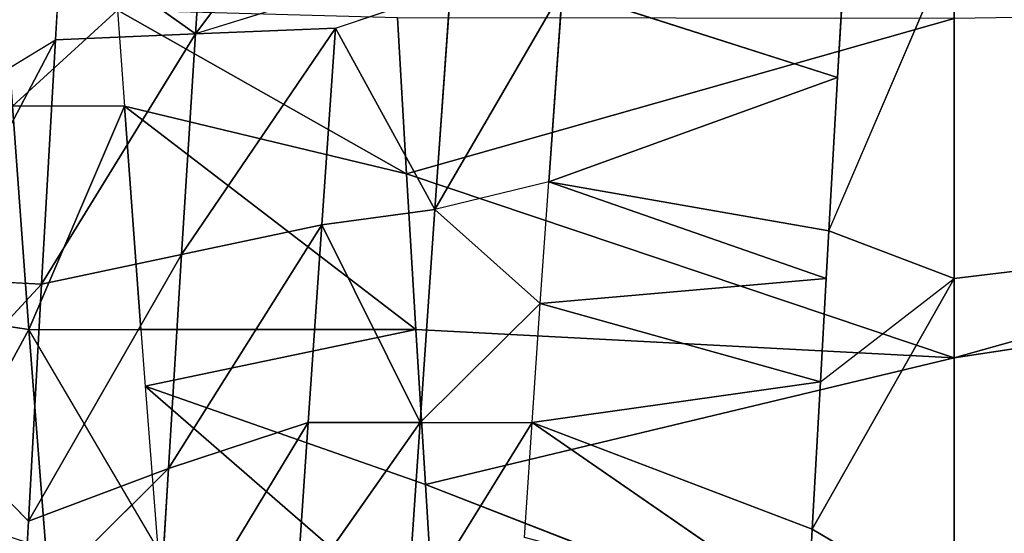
# Model space of a CAD drawing. Extents: x 0 to 40, y 0 to 81.9.
# Tile 366 of 623: x 9.407 to 10.176, y 74.446 to 74.847. Entities that reach past the tile are written whole.
import ezdxf

# ---------------------------------------------------------------- set-up
doc = ezdxf.new("R2010")
doc.units = 0
doc.header["$LTSCALE"] = 25.4
doc.layers.get('0').update_dxf_attribs({"color": 13, "linetype": 'CONTINUOUS'})

# ---------------------------------------------------------------- blocks, each defined once
blk = doc.blocks.new('ICE-TUBE-LED-S-8118_STL')
at = {"color": 0}
for p, q in [((74.93706, 12.78043, 47.54924), (74.92397, 12.69195, 47.54697)), ((74.93706, 12.78043, 47.54924), (74.92397, 12.69195, 47.54697)), ((74.77412, 12.69235, 44.0967), (74.85857, 12.7752, 44.07983)), ((74.85857, 12.7752, 44.07983), (74.95937, 12.68206, 44.0647)), ((74.78264, 12.76869, 47.51513), (74.92397, 12.69195, 47.54697)), ((74.78264, 12.76869, 47.51513), (74.92397, 12.69195, 47.54697)), ((74.96387, 12.76931, 44.06415), (74.95937, 12.68206, 44.0647)), ((74.96387, 12.76931, 44.06415), (75.15026, 12.67118, 44.05059)), ((74.96387, 12.76931, 44.06415), (75.15026, 12.67118, 44.05059)), ((75.09539, 12.76184, 44.05272), (75.15026, 12.67118, 44.05059)), ((74.92397, 12.69195, 47.54697), (75.09839, 12.70489, 47.56793)), ((74.92397, 12.69195, 47.54697), (75.09839, 12.70489, 47.56793)), ((75.09839, 12.70489, 47.56793), (75.17347, 12.62285, 47.57092)), ((75.09839, 12.61739, 47.56793), (75.09839, 12.70489, 47.56793)), ((74.81533, 12.58298, 44.2816), (74.70245, 12.69626, 44.1141)), ((74.77412, 12.69235, 44.0967), (74.70245, 12.69626, 44.1141)), ((74.81533, 12.58298, 44.2816), (74.70245, 12.69626, 44.1141)), ((74.75233, 12.59135, 47.50648), (74.92397, 12.69195, 47.54697)), ((74.92397, 12.69195, 47.54697), (74.75233, 12.67885, 47.50648)), ((74.92397, 12.69195, 47.54697), (74.75233, 12.67885, 47.50648)), ((74.95937, 12.68206, 44.0647), (74.77412, 12.69235, 44.0967)), ((74.98258, 12.57269, 44.25271), (74.77412, 12.69235, 44.0967)), ((74.95937, 12.68206, 44.0647), (74.77412, 12.69235, 44.0967)), ((74.98258, 12.57269, 44.25271), (74.77412, 12.69235, 44.0967)), ((74.81533, 12.58298, 44.2816), (74.77412, 12.69235, 44.0967)), ((74.81533, 12.58298, 44.2816), (74.77412, 12.69235, 44.0967)), ((74.92397, 12.69195, 47.54697), (74.92397, 12.60445, 47.54697)), ((75.15026, 12.67118, 44.05059), (74.95937, 12.68206, 44.0647)), ((75.15493, 12.56181, 44.23998), (74.95937, 12.68206, 44.0647)), ((75.15026, 12.67118, 44.05059), (74.95937, 12.68206, 44.0647)), ((75.15493, 12.56181, 44.23998), (74.95937, 12.68206, 44.0647)), ((74.98258, 12.57269, 44.25271), (74.95937, 12.68206, 44.0647)), ((74.98258, 12.57269, 44.25271), (74.95937, 12.68206, 44.0647)), ((75.15026, 12.67118, 44.05059), (75.15493, 12.56181, 44.23998)), ((75.22965, 12.66658, 44.05025), (75.15026, 12.67118, 44.05059)), ((75.15026, 12.67118, 44.05059), (75.15493, 12.56181, 44.23998)), ((75.22965, 12.66658, 44.05025), (75.15493, 12.56181, 44.23998)), ((75.22965, 12.66658, 44.05025), (75.15493, 12.56181, 44.23998)), ((75.17347, 12.62285, 47.57092), (75.04563, 12.39695, 47.94401)), ((75.17347, 12.62285, 47.57092), (75.04563, 12.39695, 47.94401)), ((75.17347, 12.62285, 47.57092), (75.09839, 12.61739, 47.56793)), ((75.09839, 12.61739, 47.56793), (74.92376, 12.38968, 47.93057)), ((75.09839, 12.61739, 47.56793), (74.92376, 12.38968, 47.93057)), ((75.09839, 12.61739, 47.56793), (74.92397, 12.60445, 47.54697)), ((75.09839, 12.61739, 47.56793), (74.92397, 12.60445, 47.54697)), ((75.09839, 12.61739, 47.56793), (75.04563, 12.39695, 47.94401)), ((75.09839, 12.61739, 47.56793), (75.04563, 12.39695, 47.94401)), ((74.92397, 12.60445, 47.54697), (74.87947, 12.60109, 47.53842)), ((74.92397, 12.60445, 47.54697), (74.92376, 12.38968, 47.93057)), ((74.92397, 12.60445, 47.54697), (74.92376, 12.38968, 47.93057)), ((74.68283, 12.37497, 47.88063), (74.87947, 12.60109, 47.53842)), ((74.68283, 12.37497, 47.88063), (74.87947, 12.60109, 47.53842)), ((74.87947, 12.60109, 47.53842), (74.75233, 12.59135, 47.50648)), ((74.80258, 12.38234, 47.90942), (74.87947, 12.60109, 47.53842)), ((74.80258, 12.38234, 47.90942), (74.87947, 12.60109, 47.53842)), ((74.87947, 12.60109, 47.53842), (74.92376, 12.38968, 47.93057)), ((74.87947, 12.60109, 47.53842), (74.92376, 12.38968, 47.93057)), ((74.8512, 12.47397, 44.46771), (74.65472, 12.59267, 44.32547)), ((74.65472, 12.59267, 44.32547), (74.81533, 12.58298, 44.2816)), ((74.8512, 12.47397, 44.46771), (74.65472, 12.59267, 44.32547)), ((74.65472, 12.59267, 44.32547), (74.81533, 12.58298, 44.2816)), ((75.0058, 12.46331, 44.44073), (74.81533, 12.58298, 44.2816)), ((74.81533, 12.58298, 44.2816), (74.98258, 12.57269, 44.25271)), ((75.0058, 12.46331, 44.44073), (74.81533, 12.58298, 44.2816)), ((74.8512, 12.47397, 44.46771), (74.81533, 12.58298, 44.2816)), ((74.8512, 12.47397, 44.46771), (74.81533, 12.58298, 44.2816)), ((74.81533, 12.58298, 44.2816), (74.98258, 12.57269, 44.25271)), ((74.98258, 12.57269, 44.25271), (75.0058, 12.46331, 44.44073)), ((75.1596, 12.45243, 44.42936), (74.98258, 12.57269, 44.25271)), ((74.98258, 12.57269, 44.25271), (75.15493, 12.56181, 44.23998)), ((75.1596, 12.45243, 44.42936), (74.98258, 12.57269, 44.25271)), ((74.98258, 12.57269, 44.25271), (75.0058, 12.46331, 44.44073)), ((74.98258, 12.57269, 44.25271), (75.15493, 12.56181, 44.23998)), ((75.18975, 12.45027, 44.42891), (75.15493, 12.56181, 44.23998)), ((75.15493, 12.56181, 44.23998), (75.31583, 12.4411, 44.43329)), ((75.1596, 12.45243, 44.42936), (75.15493, 12.56181, 44.23998)), ((75.33, 12.55048, 44.24437), (75.15493, 12.56181, 44.23998)), ((75.33, 12.55048, 44.24437), (75.15493, 12.56181, 44.23998)), ((75.15493, 12.56181, 44.23998), (75.31583, 12.4411, 44.43329)), ((74.8512, 12.38647, 44.46771), (74.71321, 12.4833, 44.50566)), ((74.71321, 12.4833, 44.50566), (74.8512, 12.47397, 44.46771)), ((74.8512, 12.38647, 44.46771), (74.71321, 12.4833, 44.50566)), ((74.71321, 12.4833, 44.50566), (74.8512, 12.47397, 44.46771)), ((74.8512, 12.47397, 44.46771), (74.8512, 12.38647, 44.46771)), ((74.8512, 12.47397, 44.46771), (75.0058, 12.46331, 44.44073)), ((74.8512, 12.47397, 44.46771), (74.8512, 12.38647, 44.46771)), ((74.8512, 12.47397, 44.46771), (75.0058, 12.46331, 44.44073)), ((75.0058, 12.46331, 44.44073), (74.8512, 12.38647, 44.46771)), ((75.0058, 12.46331, 44.44073), (74.8512, 12.38647, 44.46771)), ((75.0058, 12.46331, 44.44073), (75.01775, 12.37498, 44.4393)), ((75.0058, 12.46331, 44.44073), (75.01775, 12.37498, 44.4393)), ((75.0058, 12.46331, 44.44073), (75.1596, 12.45243, 44.42936)), ((75.0058, 12.46331, 44.44073), (75.1596, 12.45243, 44.42936)), ((75.1596, 12.45243, 44.42936), (75.01775, 12.37498, 44.4393)), ((75.1596, 12.45243, 44.42936), (75.01775, 12.37498, 44.4393)), ((75.1596, 12.45243, 44.42936), (75.18975, 12.36277, 44.42891)), ((75.16747, 12.4041, 47.94976), (75.04563, 12.39695, 47.94401)), ((75.16747, 12.4041, 47.94976), (75.04563, 12.39695, 47.94401)), ((74.69172, 12.39729, 44.51281), (74.8512, 12.29897, 44.46771)), ((74.69172, 12.39729, 44.51281), (74.8512, 12.38647, 44.46771)), ((74.69172, 12.39729, 44.51281), (74.8512, 12.38647, 44.46771)), ((74.9018, 11.96941, 47.92732), (75.04563, 12.39695, 47.94401)), ((74.9018, 11.96941, 47.92732), (75.04563, 12.39695, 47.94401)), ((75.04563, 12.39695, 47.94401), (74.92376, 12.38968, 47.93057)), ((75.04563, 12.39695, 47.94401), (74.92376, 12.38968, 47.93057)), ((75.167, 11.96941, 47.94975), (75.04563, 12.39695, 47.94401)), ((75.167, 11.96941, 47.94975), (75.04563, 12.39695, 47.94401)), ((74.92376, 12.38968, 47.93057), (74.80258, 12.38234, 47.90942)), ((74.92376, 12.38968, 47.93057), (74.80258, 12.38234, 47.90942)), ((74.92376, 12.38968, 47.93057), (74.9018, 11.96941, 47.92732)), ((74.92376, 12.38968, 47.93057), (74.9018, 11.96941, 47.92732)), ((74.80258, 12.38234, 47.90942), (74.64213, 11.96941, 47.869)), ((74.80258, 12.38234, 47.90942), (74.64213, 11.96941, 47.869)), ((74.80258, 12.38234, 47.90942), (74.68283, 12.37497, 47.88063)), ((74.80258, 12.38234, 47.90942), (74.68283, 12.37497, 47.88063)), ((74.80258, 12.38234, 47.90942), (74.9018, 11.96941, 47.92732)), ((74.80258, 12.38234, 47.90942), (74.9018, 11.96941, 47.92732)), ((74.8512, 12.38647, 44.46771), (74.8512, 12.29897, 44.46771)), ((75.01775, 12.37498, 44.4393), (74.8512, 12.38647, 44.46771)), ((75.01775, 12.37498, 44.4393), (74.8512, 12.38647, 44.46771)), ((74.8512, 12.38647, 44.46771), (74.94434, 12.29258, 44.44955)), ((75.01775, 12.37498, 44.4393), (74.94434, 12.29258, 44.44955)), ((75.18975, 12.27527, 44.42891), (75.01775, 12.37498, 44.4393)), ((75.01775, 12.37498, 44.4393), (75.18975, 12.36277, 44.42891)), ((75.18975, 12.27527, 44.42891), (75.01775, 12.37498, 44.4393)), ((75.03928, 12.28596, 44.43696), (75.01775, 12.37498, 44.4393)), ((75.01775, 12.37498, 44.4393), (75.18975, 12.36277, 44.42891)), ((74.76119, 12.30504, 44.49092), (74.8512, 12.29897, 44.46771)), ((74.8512, 12.29897, 44.46771), (74.70245, 12.08376, 44.1141)), ((74.8512, 12.29897, 44.46771), (74.70245, 12.08376, 44.1141)), ((74.76786, 12.0802, 44.09811), (74.8512, 12.29897, 44.46771)), ((74.76786, 12.0802, 44.09811), (74.8512, 12.29897, 44.46771)), ((74.88309, 12.07383, 44.07565), (74.8512, 12.29897, 44.46771)), ((74.8512, 12.29897, 44.46771), (74.94434, 12.29258, 44.44955)), ((74.88309, 12.07383, 44.07565), (74.8512, 12.29897, 44.46771)), ((74.88309, 12.07383, 44.07565), (74.94434, 12.29258, 44.44955)), ((74.88309, 12.07383, 44.07565), (74.94434, 12.29258, 44.44955)), ((74.96387, 12.06931, 44.06415), (74.94434, 12.29258, 44.44955)), ((74.94434, 12.29258, 44.44955), (75.03928, 12.28596, 44.43696)), ((74.96387, 12.06931, 44.06415), (74.94434, 12.29258, 44.44955)), ((75.00093, 12.06721, 44.06002), (75.03928, 12.28596, 44.43696)), ((75.00093, 12.06721, 44.06002), (75.03928, 12.28596, 44.43696)), ((75.12078, 12.06038, 44.05154), (75.03928, 12.28596, 44.43696)), ((75.03928, 12.28596, 44.43696), (75.18975, 12.27527, 44.42891)), ((75.12078, 12.06038, 44.05154), (75.03928, 12.28596, 44.43696)), ((75.03928, 12.28596, 44.43696), (75.18975, 12.27527, 44.42891)), ((75.12078, 12.06038, 44.05154), (75.18975, 12.27527, 44.42891)), ((75.12078, 12.06038, 44.05154), (75.18975, 12.27527, 44.42891)), ((74.70245, 12.08376, 44.1141), (74.76786, 12.0802, 44.09811)), ((74.76786, 12.0802, 44.09811), (74.70245, 11.96941, 44.1141)), ((74.76786, 12.0802, 44.09811), (74.96387, 11.96941, 44.06415)), ((74.76786, 12.0802, 44.09811), (74.96387, 11.96941, 44.06415)), ((74.76786, 12.0802, 44.09811), (74.88309, 12.07383, 44.07565)), ((74.76786, 12.0802, 44.09811), (74.88309, 12.07383, 44.07565)), ((74.88309, 12.07383, 44.07565), (74.96387, 11.96941, 44.06415)), ((74.88309, 12.07383, 44.07565), (74.96387, 12.06931, 44.06415)), ((74.96387, 12.06931, 44.06415), (75.00093, 12.06721, 44.06002)), ((75.00093, 12.06721, 44.06002), (74.96387, 11.96941, 44.06415)), ((75.00093, 12.06721, 44.06002), (75.22965, 11.96941, 44.05025)), ((75.00093, 12.06721, 44.06002), (75.12078, 12.06038, 44.05154)), ((75.12078, 12.06038, 44.05154), (75.22965, 12.05408, 44.05025)), ((74.64213, 11.96941, 47.869), (74.9018, 11.96941, 47.92732)), ((74.64213, 11.96941, 47.869), (74.9018, 11.96941, 47.92732)), ((74.96387, 11.96941, 44.06415), (74.70245, 11.96941, 44.1141)), ((74.96387, 11.96941, 44.06415), (74.70245, 11.96941, 44.1141)), ((74.9018, 11.96941, 47.92732), (75.167, 11.96941, 47.94975)), ((74.9018, 11.96941, 47.92732), (75.167, 11.96941, 47.94975)), ((74.9018, 11.96941, 47.92732), (75.05386, 10.96941, 46.93895)), ((74.9018, 11.96941, 47.92732), (75.05386, 10.96941, 46.93895)), ((75.22965, 11.96941, 44.05025), (74.96387, 11.96941, 44.06415)), ((74.96387, 11.96941, 44.06415), (75.0841, 10.96941, 45.05689)), ((75.22965, 11.96941, 44.05025), (74.96387, 11.96941, 44.06415)), ((74.96387, 11.96941, 44.06415), (75.0841, 10.96941, 45.05689))]:
    blk.add_line(p, q, dxfattribs=at)
mesh = blk.add_polyface(dxfattribs=at)
corners = [(81.99833, 18.65613, 0), (32.39832, 18.53461, 0), (32.39832, 18.65613, 0), (33.41051, 17.76106, 0), (34.4478, 16.85461, 0), (35.42089, 15.87956, 0), (36.32527, 14.84046, 0), (37.15673, 13.74214, 0), (37.91139, 12.58971, 0), (38.58575, 11.38851, 0), (39.17668, 10.14416, 0), (39.68142, 8.86242, 0), (40.09764, 7.54925, 0), (40.42338, 6.21078, 0), (40.65715, 4.85321, 0), (40.79784, 3.48288, 0), (40.84481, 2.10613, 0), (81.99833, -14.44387, 0), (33.41051, -13.5488, 0), (32.39832, -14.44387, 0), (32.39832, -14.32234, 0), (34.4478, -12.64234, 0), (35.42089, -11.6673, 0), (36.32527, -10.6282, 0), (37.15673, -9.52987, 0), (37.91139, -8.37744, 0), (38.58575, -7.17625, 0), (39.17668, -5.93189, 0), (39.68142, -4.65015, 0), (40.09764, -3.33699, 0), (40.42338, -1.99851, 0), (40.65715, -0.64095, 0), (40.79784, 0.72939, 0)]
mesh.append_faces([[corners[k] for k in face] for face in [(0, 1, 2), (18, 19, 20)]], dxfattribs={"vtx0": -1, "color": 0})
mesh.append_faces([[corners[k] for k in face] for face in [(1, 0, 3), (3, 0, 4), (4, 0, 5), (5, 0, 6), (6, 0, 7), (7, 0, 8), (8, 0, 9), (9, 0, 10), (10, 0, 11), (11, 0, 12), (12, 0, 13), (13, 0, 14), (14, 0, 15), (15, 0, 16), (19, 18, 17)]], dxfattribs={"vtx0": -1, "vtx1": -1, "color": 0})
mesh.append_faces([[corners[k] for k in face] for face in [(16, 0, 17), (17, 18, 21), (17, 21, 22), (17, 22, 23), (17, 23, 24), (17, 24, 25), (17, 25, 26), (17, 26, 27), (17, 27, 28), (17, 28, 29), (17, 29, 30), (17, 30, 31), (17, 31, 32), (17, 32, 16)]], dxfattribs={"vtx0": -1, "vtx2": -1, "color": 0})
mesh = blk.add_polyface(dxfattribs=at)
corners = [(81.99833, -14.44387, 92), (32.39832, -14.32234, 92), (32.39832, -14.44387, 92), (33.41051, -13.5488, 92), (34.4478, -12.64234, 92), (35.42089, -11.6673, 92), (36.32527, -10.6282, 92), (37.15673, -9.52987, 92), (37.91139, -8.37744, 92), (38.58575, -7.17625, 92), (39.17668, -5.93189, 92), (39.68142, -4.65015, 92), (40.09764, -3.33699, 92), (40.42338, -1.99851, 92), (40.65715, -0.64095, 92), (40.79784, 0.72939, 92), (40.84481, 2.10613, 92), (33.41051, 17.76106, 92), (32.39832, 18.65613, 92), (32.39832, 18.53461, 92), (81.99833, 18.65613, 92), (34.4478, 16.85461, 92), (35.42089, 15.87956, 92), (36.32527, 14.84046, 92), (37.15673, 13.74214, 92), (37.91139, 12.58971, 92), (38.58575, 11.38851, 92), (39.17668, 10.14416, 92), (39.68142, 8.86242, 92), (40.09764, 7.54925, 92), (40.42338, 6.21078, 92), (40.65715, 4.85321, 92), (40.79784, 3.48288, 92)]
mesh.append_faces([[corners[k] for k in face] for face in [(0, 1, 2), (17, 18, 19)]], dxfattribs={"vtx0": -1, "color": 0})
mesh.append_faces([[corners[k] for k in face] for face in [(1, 0, 3), (3, 0, 4), (4, 0, 5), (5, 0, 6), (6, 0, 7), (7, 0, 8), (8, 0, 9), (9, 0, 10), (10, 0, 11), (11, 0, 12), (12, 0, 13), (13, 0, 14), (14, 0, 15), (15, 0, 16), (18, 17, 20), (20, 16, 0)]], dxfattribs={"vtx0": -1, "vtx1": -1, "color": 0})
mesh.append_faces([[corners[k] for k in face] for face in [(20, 17, 21), (20, 21, 22), (20, 22, 23), (20, 23, 24), (20, 24, 25), (20, 25, 26), (20, 26, 27), (20, 27, 28), (20, 28, 29), (20, 29, 30), (20, 30, 31), (20, 31, 32), (20, 32, 16)]], dxfattribs={"vtx0": -1, "vtx2": -1, "color": 0})
mesh = blk.add_polyface(dxfattribs=at)
corners = [(82.19833, -12.64387, 2), (64.19833, 16.85613, 2), (64.19833, -12.64387, 2), (82.19833, 16.85613, 2)]
mesh.append_faces([[corners[k] for k in face] for face in [(0, 1, 2), (1, 0, 3)]], dxfattribs={"vtx0": -1, "color": 0})
mesh = blk.add_polyface(dxfattribs=at)
corners = [(64.19833, 16.85613, 90), (82.19833, -12.64387, 90), (64.19833, -12.64387, 90), (82.19833, 16.85613, 90)]
mesh.append_faces([[corners[k] for k in face] for face in [(0, 1, 2), (1, 0, 3)]], dxfattribs={"vtx0": -1, "color": 0})
mesh = blk.add_polyface(dxfattribs=at)
corners = [(74.93706, 12.78043, 47.54924), (74.78264, 12.76869, 47.51513), (74.92397, 12.69195, 47.54697)]
mesh.append_faces([[corners[k] for k in face] for face in [(0, 1, 2)]], dxfattribs={"color": 0})
mesh = blk.add_polyface(dxfattribs=at)
corners = [(75.09839, 12.70489, 47.56793), (74.93706, 12.78043, 47.54924), (74.92397, 12.69195, 47.54697)]
mesh.append_faces([[corners[k] for k in face] for face in [(0, 1, 2)]], dxfattribs={"color": 0})
mesh = blk.add_polyface(dxfattribs=at)
corners = [(74.95937, 12.68206, 44.0647), (74.77412, 12.69235, 44.0967), (74.85857, 12.7752, 44.07983)]
mesh.append_faces([[corners[k] for k in face] for face in [(0, 1, 2)]], dxfattribs={"color": 0})
mesh = blk.add_polyface(dxfattribs=at)
corners = [(74.92397, 12.69195, 47.54697), (74.78264, 12.76869, 47.51513), (74.75233, 12.67885, 47.50648)]
mesh.append_faces([[corners[k] for k in face] for face in [(0, 1, 2)]], dxfattribs={"color": 0})
mesh = blk.add_polyface(dxfattribs=at)
corners = [(75.15026, 12.67118, 44.05059), (74.95937, 12.68206, 44.0647), (74.96387, 12.76931, 44.06415)]
mesh.append_faces([[corners[k] for k in face] for face in [(0, 1, 2)]], dxfattribs={"color": 0})
mesh = blk.add_polyface(dxfattribs=at)
corners = [(75.15026, 12.67118, 44.05059), (74.96387, 12.76931, 44.06415), (75.09539, 12.76184, 44.05272)]
mesh.append_faces([[corners[k] for k in face] for face in [(0, 1, 2)]], dxfattribs={"color": 0})
mesh = blk.add_polyface(dxfattribs=at)
corners = [(75.22965, 12.66658, 44.05025), (75.09539, 12.76184, 44.05272), (75.22965, 12.75408, 44.05025)]
mesh.append_faces([[corners[k] for k in face] for face in [(0, 1, 2)]], dxfattribs={"color": 0})
mesh = blk.add_polyface(dxfattribs=at)
corners = [(75.27231, 12.71745, 47.56937), (75.09839, 12.70489, 47.56793), (75.17347, 12.62285, 47.57092)]
mesh.append_faces([[corners[k] for k in face] for face in [(0, 1, 2)]], dxfattribs={"color": 0})
mesh = blk.add_polyface(dxfattribs=at)
corners = [(75.09839, 12.61739, 47.56793), (74.92397, 12.69195, 47.54697), (74.92397, 12.60445, 47.54697), (75.09839, 12.70489, 47.56793)]
mesh.append_faces([[corners[k] for k in face] for face in [(0, 1, 2), (1, 0, 3)]], dxfattribs={"vtx0": -1, "color": 0})
mesh = blk.add_polyface(dxfattribs=at)
corners = [(74.65472, 12.59267, 44.32547), (74.70245, 12.69626, 44.1141), (74.81533, 12.58298, 44.2816)]
mesh.append_faces([[corners[k] for k in face] for face in [(0, 1, 2)]], dxfattribs={"color": 0})
mesh = blk.add_polyface(dxfattribs=at)
corners = [(74.81533, 12.58298, 44.2816), (74.70245, 12.69626, 44.1141), (74.77412, 12.69235, 44.0967)]
mesh.append_faces([[corners[k] for k in face] for face in [(0, 1, 2)]], dxfattribs={"color": 0})
mesh = blk.add_polyface(dxfattribs=at)
corners = [(74.92397, 12.69195, 47.54697), (74.75233, 12.67885, 47.50648), (74.75233, 12.59135, 47.50648)]
mesh.append_faces([[corners[k] for k in face] for face in [(0, 1, 2)]], dxfattribs={"color": 0})
mesh = blk.add_polyface(dxfattribs=at)
corners = [(74.98258, 12.57269, 44.25271), (74.77412, 12.69235, 44.0967), (74.95937, 12.68206, 44.0647)]
mesh.append_faces([[corners[k] for k in face] for face in [(0, 1, 2)]], dxfattribs={"color": 0})
mesh = blk.add_polyface(dxfattribs=at)
corners = [(74.81533, 12.58298, 44.2816), (74.77412, 12.69235, 44.0967), (74.98258, 12.57269, 44.25271)]
mesh.append_faces([[corners[k] for k in face] for face in [(0, 1, 2)]], dxfattribs={"color": 0})
mesh = blk.add_polyface(dxfattribs=at)
corners = [(75.15493, 12.56181, 44.23998), (74.95937, 12.68206, 44.0647), (75.15026, 12.67118, 44.05059)]
mesh.append_faces([[corners[k] for k in face] for face in [(0, 1, 2)]], dxfattribs={"color": 0})
mesh = blk.add_polyface(dxfattribs=at)
corners = [(74.98258, 12.57269, 44.25271), (74.95937, 12.68206, 44.0647), (75.15493, 12.56181, 44.23998)]
mesh.append_faces([[corners[k] for k in face] for face in [(0, 1, 2)]], dxfattribs={"color": 0})
mesh = blk.add_polyface(dxfattribs=at)
corners = [(75.15493, 12.56181, 44.23998), (75.15026, 12.67118, 44.05059), (75.22965, 12.66658, 44.05025)]
mesh.append_faces([[corners[k] for k in face] for face in [(0, 1, 2)]], dxfattribs={"color": 0})
mesh = blk.add_polyface(dxfattribs=at)
corners = [(75.33, 12.55048, 44.24437), (75.15493, 12.56181, 44.23998), (75.22965, 12.66658, 44.05025)]
mesh.append_faces([[corners[k] for k in face] for face in [(0, 1, 2)]], dxfattribs={"color": 0})
mesh = blk.add_polyface(dxfattribs=at)
corners = [(75.16747, 12.4041, 47.94976), (75.17347, 12.62285, 47.57092), (75.04563, 12.39695, 47.94401)]
mesh.append_faces([[corners[k] for k in face] for face in [(0, 1, 2)]], dxfattribs={"color": 0})
mesh = blk.add_polyface(dxfattribs=at)
corners = [(75.04563, 12.39695, 47.94401), (75.17347, 12.62285, 47.57092), (75.09839, 12.61739, 47.56793)]
mesh.append_faces([[corners[k] for k in face] for face in [(0, 1, 2)]], dxfattribs={"color": 0})
mesh = blk.add_polyface(dxfattribs=at)
corners = [(75.04563, 12.39695, 47.94401), (75.09839, 12.61739, 47.56793), (74.92376, 12.38968, 47.93057)]
mesh.append_faces([[corners[k] for k in face] for face in [(0, 1, 2)]], dxfattribs={"color": 0})
mesh = blk.add_polyface(dxfattribs=at)
corners = [(74.92376, 12.38968, 47.93057), (75.09839, 12.61739, 47.56793), (74.92397, 12.60445, 47.54697)]
mesh.append_faces([[corners[k] for k in face] for face in [(0, 1, 2)]], dxfattribs={"color": 0})
mesh = blk.add_polyface(dxfattribs=at)
corners = [(74.92376, 12.38968, 47.93057), (74.92397, 12.60445, 47.54697), (74.87947, 12.60109, 47.53842)]
mesh.append_faces([[corners[k] for k in face] for face in [(0, 1, 2)]], dxfattribs={"color": 0})
mesh = blk.add_polyface(dxfattribs=at)
corners = [(74.68283, 12.37497, 47.88063), (74.87947, 12.60109, 47.53842), (74.75233, 12.59135, 47.50648)]
mesh.append_faces([[corners[k] for k in face] for face in [(0, 1, 2)]], dxfattribs={"color": 0})
mesh = blk.add_polyface(dxfattribs=at)
corners = [(74.80258, 12.38234, 47.90942), (74.87947, 12.60109, 47.53842), (74.68283, 12.37497, 47.88063)]
mesh.append_faces([[corners[k] for k in face] for face in [(0, 1, 2)]], dxfattribs={"color": 0})
mesh = blk.add_polyface(dxfattribs=at)
corners = [(74.92376, 12.38968, 47.93057), (74.87947, 12.60109, 47.53842), (74.80258, 12.38234, 47.90942)]
mesh.append_faces([[corners[k] for k in face] for face in [(0, 1, 2)]], dxfattribs={"color": 0})
mesh = blk.add_polyface(dxfattribs=at)
corners = [(74.8512, 12.47397, 44.46771), (74.65472, 12.59267, 44.32547), (74.81533, 12.58298, 44.2816)]
mesh.append_faces([[corners[k] for k in face] for face in [(0, 1, 2)]], dxfattribs={"color": 0})
mesh = blk.add_polyface(dxfattribs=at)
corners = [(74.71321, 12.4833, 44.50566), (74.65472, 12.59267, 44.32547), (74.8512, 12.47397, 44.46771)]
mesh.append_faces([[corners[k] for k in face] for face in [(0, 1, 2)]], dxfattribs={"color": 0})
mesh = blk.add_polyface(dxfattribs=at)
corners = [(75.0058, 12.46331, 44.44073), (74.81533, 12.58298, 44.2816), (74.98258, 12.57269, 44.25271)]
mesh.append_faces([[corners[k] for k in face] for face in [(0, 1, 2)]], dxfattribs={"color": 0})
mesh = blk.add_polyface(dxfattribs=at)
corners = [(74.8512, 12.47397, 44.46771), (74.81533, 12.58298, 44.2816), (75.0058, 12.46331, 44.44073)]
mesh.append_faces([[corners[k] for k in face] for face in [(0, 1, 2)]], dxfattribs={"color": 0})
mesh = blk.add_polyface(dxfattribs=at)
corners = [(75.1596, 12.45243, 44.42936), (74.98258, 12.57269, 44.25271), (75.15493, 12.56181, 44.23998)]
mesh.append_faces([[corners[k] for k in face] for face in [(0, 1, 2)]], dxfattribs={"color": 0})
mesh = blk.add_polyface(dxfattribs=at)
corners = [(75.0058, 12.46331, 44.44073), (74.98258, 12.57269, 44.25271), (75.1596, 12.45243, 44.42936)]
mesh.append_faces([[corners[k] for k in face] for face in [(0, 1, 2)]], dxfattribs={"color": 0})
mesh = blk.add_polyface(dxfattribs=at)
corners = [(75.31583, 12.4411, 44.43329), (75.18975, 12.45027, 44.42891), (75.15493, 12.56181, 44.23998)]
mesh.append_faces([[corners[k] for k in face] for face in [(0, 1, 2)]], dxfattribs={"color": 0})
mesh = blk.add_polyface(dxfattribs=at)
corners = [(75.31583, 12.4411, 44.43329), (75.15493, 12.56181, 44.23998), (75.33, 12.55048, 44.24437)]
mesh.append_faces([[corners[k] for k in face] for face in [(0, 1, 2)]], dxfattribs={"color": 0})
mesh = blk.add_polyface(dxfattribs=at)
corners = [(74.8512, 12.38647, 44.46771), (74.69172, 12.39729, 44.51281), (74.71321, 12.4833, 44.50566)]
mesh.append_faces([[corners[k] for k in face] for face in [(0, 1, 2)]], dxfattribs={"color": 0})
mesh = blk.add_polyface(dxfattribs=at)
corners = [(74.8512, 12.38647, 44.46771), (74.71321, 12.4833, 44.50566), (74.8512, 12.47397, 44.46771)]
mesh.append_faces([[corners[k] for k in face] for face in [(0, 1, 2)]], dxfattribs={"color": 0})
mesh = blk.add_polyface(dxfattribs=at)
corners = [(75.0058, 12.46331, 44.44073), (74.8512, 12.38647, 44.46771), (74.8512, 12.47397, 44.46771)]
mesh.append_faces([[corners[k] for k in face] for face in [(0, 1, 2)]], dxfattribs={"color": 0})
mesh = blk.add_polyface(dxfattribs=at)
corners = [(75.01775, 12.37498, 44.4393), (74.8512, 12.38647, 44.46771), (75.0058, 12.46331, 44.44073)]
mesh.append_faces([[corners[k] for k in face] for face in [(0, 1, 2)]], dxfattribs={"color": 0})
mesh = blk.add_polyface(dxfattribs=at)
corners = [(75.1596, 12.45243, 44.42936), (75.01775, 12.37498, 44.4393), (75.0058, 12.46331, 44.44073)]
mesh.append_faces([[corners[k] for k in face] for face in [(0, 1, 2)]], dxfattribs={"color": 0})
mesh = blk.add_polyface(dxfattribs=at)
corners = [(75.18975, 12.36277, 44.42891), (75.01775, 12.37498, 44.4393), (75.1596, 12.45243, 44.42936)]
mesh.append_faces([[corners[k] for k in face] for face in [(0, 1, 2)]], dxfattribs={"color": 0})
mesh = blk.add_polyface(dxfattribs=at)
corners = [(75.16747, 12.4041, 47.94976), (75.04563, 12.39695, 47.94401), (75.167, 11.96941, 47.94975)]
mesh.append_faces([[corners[k] for k in face] for face in [(0, 1, 2)]], dxfattribs={"color": 0})
mesh = blk.add_polyface(dxfattribs=at)
corners = [(74.8512, 12.29897, 44.46771), (74.69172, 12.39729, 44.51281), (74.8512, 12.38647, 44.46771)]
mesh.append_faces([[corners[k] for k in face] for face in [(0, 1, 2)]], dxfattribs={"color": 0})
mesh = blk.add_polyface(dxfattribs=at)
corners = [(75.04563, 12.39695, 47.94401), (74.92376, 12.38968, 47.93057), (74.9018, 11.96941, 47.92732)]
mesh.append_faces([[corners[k] for k in face] for face in [(0, 1, 2)]], dxfattribs={"color": 0})
mesh = blk.add_polyface(dxfattribs=at)
corners = [(75.167, 11.96941, 47.94975), (75.04563, 12.39695, 47.94401), (74.9018, 11.96941, 47.92732)]
mesh.append_faces([[corners[k] for k in face] for face in [(0, 1, 2)]], dxfattribs={"color": 0})
mesh = blk.add_polyface(dxfattribs=at)
corners = [(74.92376, 12.38968, 47.93057), (74.80258, 12.38234, 47.90942), (74.9018, 11.96941, 47.92732)]
mesh.append_faces([[corners[k] for k in face] for face in [(0, 1, 2)]], dxfattribs={"color": 0})
mesh = blk.add_polyface(dxfattribs=at)
corners = [(74.9018, 11.96941, 47.92732), (74.80258, 12.38234, 47.90942), (74.64213, 11.96941, 47.869)]
mesh.append_faces([[corners[k] for k in face] for face in [(0, 1, 2)]], dxfattribs={"color": 0})
mesh = blk.add_polyface(dxfattribs=at)
corners = [(74.80258, 12.38234, 47.90942), (74.68283, 12.37497, 47.88063), (74.64213, 11.96941, 47.869)]
mesh.append_faces([[corners[k] for k in face] for face in [(0, 1, 2)]], dxfattribs={"color": 0})
mesh = blk.add_polyface(dxfattribs=at)
corners = [(75.01775, 12.37498, 44.4393), (74.94434, 12.29258, 44.44955), (74.8512, 12.38647, 44.46771)]
mesh.append_faces([[corners[k] for k in face] for face in [(0, 1, 2)]], dxfattribs={"color": 0})
mesh = blk.add_polyface(dxfattribs=at)
corners = [(75.18975, 12.27527, 44.42891), (75.01775, 12.37498, 44.4393), (75.18975, 12.36277, 44.42891)]
mesh.append_faces([[corners[k] for k in face] for face in [(0, 1, 2)]], dxfattribs={"color": 0})
mesh = blk.add_polyface(dxfattribs=at)
corners = [(75.18975, 12.27527, 44.42891), (75.03928, 12.28596, 44.43696), (75.01775, 12.37498, 44.4393)]
mesh.append_faces([[corners[k] for k in face] for face in [(0, 1, 2)]], dxfattribs={"color": 0})
mesh = blk.add_polyface(dxfattribs=at)
corners = [(74.76119, 12.30504, 44.49092), (74.8512, 12.29897, 44.46771), (74.70245, 12.08376, 44.1141)]
mesh.append_faces([[corners[k] for k in face] for face in [(0, 1, 2)]], dxfattribs={"color": 0})
mesh = blk.add_polyface(dxfattribs=at)
corners = [(74.8512, 12.29897, 44.46771), (74.76786, 12.0802, 44.09811), (74.70245, 12.08376, 44.1141)]
mesh.append_faces([[corners[k] for k in face] for face in [(0, 1, 2)]], dxfattribs={"color": 0})
mesh = blk.add_polyface(dxfattribs=at)
corners = [(74.8512, 12.29897, 44.46771), (74.88309, 12.07383, 44.07565), (74.76786, 12.0802, 44.09811)]
mesh.append_faces([[corners[k] for k in face] for face in [(0, 1, 2)]], dxfattribs={"color": 0})
mesh = blk.add_polyface(dxfattribs=at)
corners = [(74.8512, 12.29897, 44.46771), (74.94434, 12.29258, 44.44955), (74.88309, 12.07383, 44.07565)]
mesh.append_faces([[corners[k] for k in face] for face in [(0, 1, 2)]], dxfattribs={"color": 0})
mesh = blk.add_polyface(dxfattribs=at)
corners = [(74.94434, 12.29258, 44.44955), (74.96387, 12.06931, 44.06415), (74.88309, 12.07383, 44.07565)]
mesh.append_faces([[corners[k] for k in face] for face in [(0, 1, 2)]], dxfattribs={"color": 0})
mesh = blk.add_polyface(dxfattribs=at)
corners = [(74.96387, 12.06931, 44.06415), (75.03928, 12.28596, 44.43696), (75.00093, 12.06721, 44.06002), (74.94434, 12.29258, 44.44955)]
mesh.append_faces([[corners[k] for k in face] for face in [(0, 1, 2), (1, 0, 3)]], dxfattribs={"vtx0": -1, "color": 0})
mesh = blk.add_polyface(dxfattribs=at)
corners = [(75.03928, 12.28596, 44.43696), (75.12078, 12.06038, 44.05154), (75.00093, 12.06721, 44.06002)]
mesh.append_faces([[corners[k] for k in face] for face in [(0, 1, 2)]], dxfattribs={"color": 0})
mesh = blk.add_polyface(dxfattribs=at)
corners = [(75.03928, 12.28596, 44.43696), (75.18975, 12.27527, 44.42891), (75.12078, 12.06038, 44.05154)]
mesh.append_faces([[corners[k] for k in face] for face in [(0, 1, 2)]], dxfattribs={"color": 0})
mesh = blk.add_polyface(dxfattribs=at)
corners = [(75.18975, 12.27527, 44.42891), (75.22965, 12.05408, 44.05025), (75.12078, 12.06038, 44.05154)]
mesh.append_faces([[corners[k] for k in face] for face in [(0, 1, 2)]], dxfattribs={"color": 0})
mesh = blk.add_polyface(dxfattribs=at)
corners = [(74.96387, 11.96941, 44.06415), (74.70245, 11.96941, 44.1141), (74.76786, 12.0802, 44.09811)]
mesh.append_faces([[corners[k] for k in face] for face in [(0, 1, 2)]], dxfattribs={"color": 0})
mesh = blk.add_polyface(dxfattribs=at)
corners = [(74.96387, 11.96941, 44.06415), (74.76786, 12.0802, 44.09811), (74.88309, 12.07383, 44.07565)]
mesh.append_faces([[corners[k] for k in face] for face in [(0, 1, 2)]], dxfattribs={"color": 0})
mesh = blk.add_polyface(dxfattribs=at)
corners = [(75.22965, 11.96941, 44.05025), (74.96387, 11.96941, 44.06415), (75.00093, 12.06721, 44.06002)]
mesh.append_faces([[corners[k] for k in face] for face in [(0, 1, 2)]], dxfattribs={"color": 0})
mesh = blk.add_polyface(dxfattribs=at)
corners = [(74.80589, 10.96941, 46.86516), (74.1585, 11.96941, 47.64963), (74.69174, 10.96941, 46.80367), (74.39281, 11.96941, 47.77585)]
mesh.append_faces([[corners[k] for k in face] for face in [(0, 1, 2), (1, 0, 3)]], dxfattribs={"vtx0": -1, "color": 0})
mesh = blk.add_polyface(dxfattribs=at)
corners = [(74.83389, 10.96941, 45.12268), (74.21203, 11.96941, 44.31782), (74.45027, 11.96941, 44.19919), (74.71783, 10.96941, 45.18048)]
mesh.append_faces([[corners[k] for k in face] for face in [(0, 1, 2), (1, 0, 3)]], dxfattribs={"vtx0": -1, "color": 0})
mesh = blk.add_polyface(dxfattribs=at)
corners = [(74.92735, 10.96941, 46.91054), (74.39281, 11.96941, 47.77585), (74.80589, 10.96941, 46.86516), (74.64213, 11.96941, 47.869)]
mesh.append_faces([[corners[k] for k in face] for face in [(0, 1, 2), (1, 0, 3)]], dxfattribs={"vtx0": -1, "color": 0})
mesh = blk.add_polyface(dxfattribs=at)
corners = [(74.95675, 10.96941, 45.08123), (74.45027, 11.96941, 44.19919), (74.70245, 11.96941, 44.1141), (74.83389, 10.96941, 45.12268)]
mesh.append_faces([[corners[k] for k in face] for face in [(0, 1, 2), (1, 0, 3)]], dxfattribs={"vtx0": -1, "color": 0})
mesh = blk.add_polyface(dxfattribs=at)
corners = [(75.05386, 10.96941, 46.93895), (74.64213, 11.96941, 47.869), (74.92735, 10.96941, 46.91054), (74.9018, 11.96941, 47.92732)]
mesh.append_faces([[corners[k] for k in face] for face in [(0, 1, 2), (1, 0, 3)]], dxfattribs={"vtx0": -1, "color": 0})
mesh = blk.add_polyface(dxfattribs=at)
corners = [(75.0841, 10.96941, 45.05689), (74.70245, 11.96941, 44.1141), (74.96387, 11.96941, 44.06415), (74.95675, 10.96941, 45.08123)]
mesh.append_faces([[corners[k] for k in face] for face in [(0, 1, 2), (1, 0, 3)]], dxfattribs={"vtx0": -1, "color": 0})
mesh = blk.add_polyface(dxfattribs=at)
corners = [(75.18307, 10.96941, 46.94988), (74.9018, 11.96941, 47.92732), (75.05386, 10.96941, 46.93895), (75.167, 11.96941, 47.94975)]
mesh.append_faces([[corners[k] for k in face] for face in [(0, 1, 2), (1, 0, 3)]], dxfattribs={"vtx0": -1, "color": 0})
mesh = blk.add_polyface(dxfattribs=at)
corners = [(75.22965, 11.96941, 44.05025), (75.0841, 10.96941, 45.05689), (74.96387, 11.96941, 44.06415), (75.21358, 10.96941, 45.05012)]
mesh.append_faces([[corners[k] for k in face] for face in [(0, 1, 2), (1, 0, 3)]], dxfattribs={"vtx0": -1, "color": 0})

msp = doc.modelspace()

# ---------------------------------------------------------------- block references
at = {"color": 8, "rotation": 90.00000000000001}
msp.add_blockref('ICE-TUBE-LED-S-8118_STL', (22.10613, -0.3188, 254.70001), dxfattribs=at)

doc.saveas('drawing.dxf')
